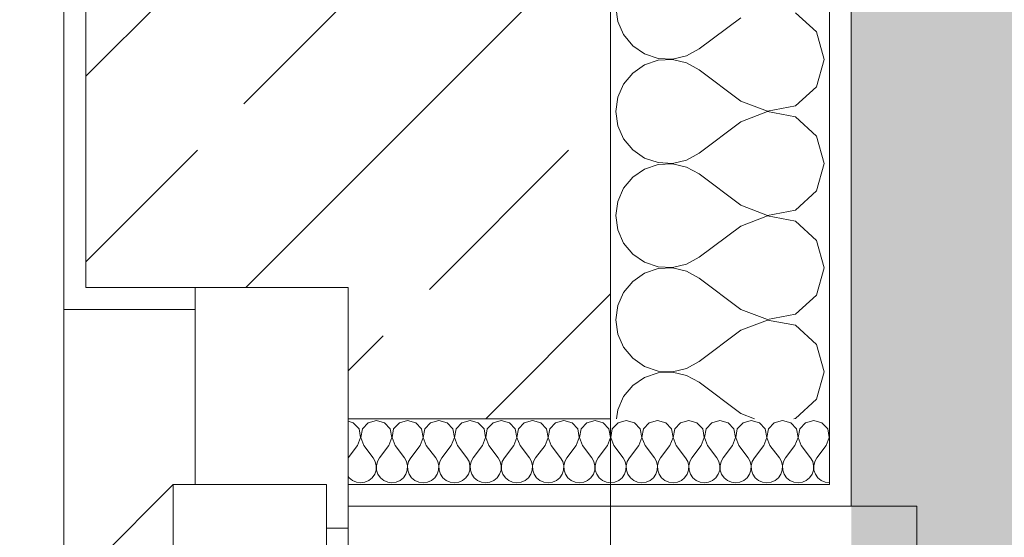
# Model space of a CAD drawing. Header units: metres. Extents: x -4 to 100, y -11 to 17.
# Tile 583 of 656: x 54.84 to 55.29, y -1.004 to -0.768. Entities that reach past the tile are written whole.
import ezdxf

# ---------------------------------------------------------------- set-up
doc = ezdxf.new("R2010")
doc.units = ezdxf.units.M
doc.header["$MEASUREMENT"] = 0
doc.linetypes.add('Strichlinie eng', pattern=[0.115, 0.075, -0.04])
doc.linetypes.add('Wipeout_Contour', pattern=[1, 0, -1])
for name, color, linetype in [('152 - Bemaßung_ Beschriftung.Ausbau', 7, 'Continuous'), ('302 - Elemente.Schraffur', 7, 'Continuous'), ('603 - Struktur.Bodenplatte_ Decke Roh', 7, 'Continuous'), ('605 - Struktur.Wand Innen', 7, 'Continuous')]:
    doc.layers.add(name, color=color, linetype=linetype)
doc.styles.add('ERSTELLTER_STIL_2', font='txt')
doc.dimstyles.new('ERSTELLTER_STIL__5', dxfattribs={"dimtxt": 0.1, "dimasz": 0.0532, "dimexe": 0.18, "dimexo": 0.0625, "dimgap": 0, "dimtad": 1, "dimtih": 1, "dimtoh": 1, "dimzin": 0, "dimdsep": 46, "dimtxsty": 'ERSTELLTER_STIL_2', "dimblk": 'ARROWHEAD_2', "dimblk1": 'ARROWHEAD_2', "dimblk2": 'ARROWHEAD_2', "dimcen": 0.09, "dimse1": 1, "dimse2": 1, "dimclrd": 7, "dimclre": 7, "dimclrt": 7, "dimazin": 0, "dimtfac": 1, "dimtdec": 4, "dimtmove": 0, "dimatfit": 3, "dimfxl": 1, "dimtolj": 1, "dimtzin": 0, "dimarcsym": 0})
doc.dimstyles.new('ERSTELLTER_STIL__6', dxfattribs={"dimtxt": 0.1, "dimasz": 0.0532, "dimexe": 0.18, "dimexo": 0.0625, "dimgap": 0, "dimtad": 1, "dimtih": 1, "dimtoh": 1, "dimzin": 0, "dimdsep": 46, "dimtxsty": 'ERSTELLTER_STIL_2', "dimblk": 'ARROWHEAD_2', "dimblk1": 'ARROWHEAD_2', "dimblk2": 'ARROWHEAD_2', "dimcen": 0.09, "dimse1": 1, "dimse2": 1, "dimclrd": 7, "dimclre": 7, "dimclrt": 7, "dimazin": 0, "dimtfac": 1, "dimtdec": 4, "dimtmove": 2, "dimatfit": 3, "dimfxl": 1, "dimtolj": 1, "dimtzin": 0, "dimarcsym": 0})
pattern_1 = [(0, (0, 0), (0, 0.08660254), [0, -0.05]), (0, (0.025, 0.0433), (0, 0.08660254), [0, -0.05])]
pattern_2 = [(45, (0, 0), (-0.01767767, 0.01767767), [0, -0.025])]

# ---------------------------------------------------------------- blocks, each defined once
blk = doc.blocks.new('*X44')
at = {"layer": '605 - Struktur.Wand Innen', "color": 7, "linetype": 'Continuous', "lineweight": 5}
for p, q in [((55.11237, -0.7619), (55.11328, -0.76841)), ((55.20405, -0.7732), (55.19445, -0.76442)), ((55.11328, -0.76841), (55.11593, -0.77442)), ((55.16951, -0.76667), (55.15047, -0.78095)), ((55.20761, -0.78571), (55.20405, -0.7732)), ((55.11593, -0.77442), (55.12012, -0.77948)), ((55.12012, -0.77948), (55.12553, -0.7832)), ((55.12553, -0.7832), (55.13176, -0.7853)), ((55.14472, -0.78413), (55.15047, -0.78095)), ((55.13176, -0.78613), (55.12553, -0.78823)), ((55.13176, -0.7853), (55.13832, -0.78562)), ((55.13832, -0.78581), (55.13176, -0.78613)), ((55.13832, -0.78562), (55.14472, -0.78413)), ((55.14472, -0.7873), (55.13832, -0.78581)), ((55.15047, -0.79048), (55.14472, -0.7873)), ((55.20405, -0.79823), (55.20761, -0.78571)), ((55.12012, -0.79195), (55.11593, -0.79701)), ((55.12553, -0.78823), (55.12012, -0.79195)), ((55.16951, -0.80476), (55.15047, -0.79048)), ((55.11593, -0.79701), (55.11328, -0.80302)), ((55.19445, -0.80701), (55.20405, -0.79823)), ((55.11328, -0.80302), (55.11237, -0.80952)), ((55.16951, -0.80476), (55.18166, -0.80943)), ((55.11237, -0.80952), (55.11328, -0.81603)), ((55.18166, -0.80962), (55.16951, -0.81429)), ((55.18166, -0.80943), (55.19445, -0.80701)), ((55.19445, -0.81204), (55.18166, -0.80962)), ((55.16951, -0.81429), (55.15047, -0.82857)), ((55.20405, -0.82082), (55.19445, -0.81204)), ((55.11328, -0.81603), (55.11593, -0.82204)), ((55.11593, -0.82204), (55.12012, -0.8271)), ((55.20761, -0.83333), (55.20405, -0.82082)), ((55.12012, -0.8271), (55.12553, -0.83082)), ((55.12553, -0.83082), (55.13176, -0.83292)), ((55.13176, -0.83292), (55.13832, -0.83324)), ((55.13832, -0.83324), (55.14472, -0.83175)), ((55.14472, -0.83175), (55.15047, -0.82857)), ((55.12553, -0.83585), (55.12012, -0.83957)), ((55.13176, -0.83375), (55.12553, -0.83585)), ((55.13832, -0.83343), (55.13176, -0.83375)), ((55.14472, -0.83492), (55.13832, -0.83343)), ((55.15047, -0.8381), (55.14472, -0.83492)), ((55.20405, -0.84585), (55.20761, -0.83333)), ((55.12012, -0.83957), (55.11593, -0.84463)), ((55.16951, -0.85238), (55.15047, -0.8381)), ((55.11593, -0.84463), (55.11328, -0.85064)), ((55.19445, -0.85463), (55.20405, -0.84585)), ((55.11328, -0.85064), (55.11237, -0.85714)), ((55.16951, -0.85238), (55.18166, -0.85705)), ((55.18166, -0.85705), (55.19445, -0.85463)), ((55.11237, -0.85714), (55.11328, -0.86365)), ((55.18166, -0.85724), (55.16951, -0.8619)), ((55.19445, -0.85966), (55.18166, -0.85724)), ((55.20405, -0.86843), (55.19445, -0.85966)), ((55.11328, -0.86365), (55.11593, -0.86966)), ((55.16951, -0.8619), (55.15047, -0.87619)), ((55.20761, -0.88095), (55.20405, -0.86843)), ((55.11593, -0.86966), (55.12012, -0.87472)), ((55.12012, -0.87472), (55.12553, -0.87844)), ((55.14472, -0.87937), (55.15047, -0.87619)), ((55.12553, -0.87844), (55.13176, -0.88054)), ((55.13176, -0.88137), (55.12553, -0.88347)), ((55.13176, -0.88054), (55.13832, -0.88086)), ((55.13832, -0.88105), (55.13176, -0.88137)), ((55.13832, -0.88086), (55.14472, -0.87937)), ((55.14472, -0.88254), (55.13832, -0.88105)), ((55.20405, -0.89347), (55.20761, -0.88095)), ((55.12553, -0.88347), (55.12012, -0.88719)), ((55.15047, -0.88571), (55.14472, -0.88254)), ((55.16951, -0.9), (55.15047, -0.88571)), ((55.12012, -0.88719), (55.11593, -0.89224)), ((55.11593, -0.89224), (55.11328, -0.89826)), ((55.19445, -0.90225), (55.20405, -0.89347)), ((55.11328, -0.89826), (55.11237, -0.90476)), ((55.16951, -0.9), (55.18166, -0.90467)), ((55.11237, -0.90476), (55.11328, -0.91127)), ((55.18166, -0.90486), (55.16951, -0.90952)), ((55.18166, -0.90467), (55.19445, -0.90225)), ((55.19445, -0.90728), (55.18166, -0.90486)), ((55.20405, -0.91605), (55.19445, -0.90728)), ((55.11328, -0.91127), (55.11593, -0.91728)), ((55.16951, -0.90952), (55.15047, -0.92381)), ((55.11593, -0.91728), (55.12012, -0.92234)), ((55.20761, -0.92857), (55.20405, -0.91605)), ((55.12012, -0.92234), (55.12553, -0.92606)), ((55.12553, -0.92606), (55.13176, -0.92816)), ((55.13832, -0.92848), (55.14472, -0.92699)), ((55.14472, -0.92699), (55.15047, -0.92381)), ((55.12553, -0.93109), (55.12012, -0.93481)), ((55.13176, -0.92899), (55.12553, -0.93109)), ((55.13176, -0.92816), (55.13832, -0.92848)), ((55.13832, -0.92867), (55.13176, -0.92899)), ((55.14472, -0.93015), (55.13832, -0.92867)), ((55.15047, -0.93333), (55.14472, -0.93015)), ((55.20405, -0.94109), (55.20761, -0.92857)), ((55.12012, -0.93481), (55.11593, -0.93986)), ((55.16951, -0.94762), (55.15047, -0.93333)), ((55.11593, -0.93986), (55.11328, -0.94587)), ((55.19445, -0.94987), (55.20405, -0.94109)), ((55.11328, -0.94587), (55.1127, -0.95)), ((55.16951, -0.94762), (55.17571, -0.95)), ((55.19374, -0.95), (55.19445, -0.94987))]:
    blk.add_line(p, q, dxfattribs=at)
blk = doc.blocks.new('*X47')
at = {"layer": '605 - Struktur.Wand Innen', "color": 7, "linetype": 'Continuous', "lineweight": 5}
for p, q in [((54.99232, -0.95178), (54.98999, -0.95112)), ((54.99495, -0.95466), (54.99232, -0.95178)), ((54.99909, -0.95178), (54.99646, -0.95466)), ((55.00285, -0.95071), (54.99909, -0.95178)), ((55.0066, -0.95178), (55.00285, -0.95071)), ((55.00923, -0.95466), (55.0066, -0.95178)), ((55.01338, -0.95178), (55.01074, -0.95466)), ((55.01713, -0.95071), (55.01338, -0.95178)), ((55.02089, -0.95178), (55.01713, -0.95071)), ((55.02352, -0.95466), (55.02089, -0.95178)), ((55.02766, -0.95178), (55.02503, -0.95466)), ((55.03142, -0.95071), (55.02766, -0.95178)), ((55.03517, -0.95178), (55.03142, -0.95071)), ((55.03781, -0.95466), (55.03517, -0.95178)), ((55.04195, -0.95178), (55.03931, -0.95466)), ((55.0457, -0.95071), (55.04195, -0.95178)), ((55.04946, -0.95178), (55.0457, -0.95071)), ((55.05209, -0.95466), (55.04946, -0.95178)), ((55.05623, -0.95178), (55.0536, -0.95466)), ((55.05999, -0.95071), (55.05623, -0.95178)), ((55.06374, -0.95178), (55.05999, -0.95071)), ((55.06638, -0.95466), (55.06374, -0.95178)), ((55.07052, -0.95178), (55.06789, -0.95466)), ((55.07427, -0.95071), (55.07052, -0.95178)), ((55.07803, -0.95178), (55.07427, -0.95071)), ((55.08066, -0.95466), (55.07803, -0.95178)), ((55.08481, -0.95178), (55.08217, -0.95466)), ((55.08856, -0.95071), (55.08481, -0.95178)), ((55.09232, -0.95178), (55.08856, -0.95071)), ((55.09495, -0.95466), (55.09232, -0.95178)), ((55.09909, -0.95178), (55.09646, -0.95466)), ((55.10285, -0.95071), (55.09909, -0.95178)), ((55.1066, -0.95178), (55.10285, -0.95071)), ((55.10923, -0.95466), (55.1066, -0.95178)), ((55.11338, -0.95178), (55.11074, -0.95466)), ((55.11713, -0.95071), (55.11338, -0.95178)), ((55.12089, -0.95178), (55.11713, -0.95071)), ((55.12352, -0.95466), (55.12089, -0.95178)), ((55.12766, -0.95178), (55.12503, -0.95466)), ((55.13142, -0.95071), (55.12766, -0.95178)), ((55.13517, -0.95178), (55.13142, -0.95071)), ((55.13781, -0.95466), (55.13517, -0.95178)), ((55.14195, -0.95178), (55.13931, -0.95466)), ((55.1457, -0.95071), (55.14195, -0.95178)), ((55.14946, -0.95178), (55.1457, -0.95071)), ((55.15209, -0.95466), (55.14946, -0.95178)), ((55.15623, -0.95178), (55.1536, -0.95466)), ((55.15999, -0.95071), (55.15623, -0.95178)), ((55.16374, -0.95178), (55.15999, -0.95071)), ((55.16638, -0.95466), (55.16374, -0.95178)), ((55.17052, -0.95178), (55.16789, -0.95466)), ((55.17427, -0.95071), (55.17052, -0.95178)), ((55.17803, -0.95178), (55.17427, -0.95071)), ((55.18066, -0.95466), (55.17803, -0.95178)), ((55.18481, -0.95178), (55.18217, -0.95466)), ((55.18856, -0.95071), (55.18481, -0.95178)), ((55.19232, -0.95178), (55.18856, -0.95071)), ((55.19495, -0.95466), (55.19232, -0.95178)), ((55.19909, -0.95178), (55.19646, -0.95466)), ((55.20285, -0.95071), (55.19909, -0.95178)), ((55.2066, -0.95178), (55.20285, -0.95071)), ((55.20923, -0.95466), (55.2066, -0.95178)), ((54.99427, -0.96214), (54.99567, -0.9585)), ((54.99567, -0.9585), (54.99495, -0.95466)), ((54.99646, -0.95466), (54.99573, -0.9585)), ((54.99573, -0.9585), (54.99713, -0.96214)), ((55.00856, -0.96214), (55.00996, -0.9585)), ((55.00996, -0.9585), (55.00923, -0.95466)), ((55.01074, -0.95466), (55.01002, -0.9585)), ((55.01002, -0.9585), (55.01142, -0.96214)), ((55.02285, -0.96214), (55.02425, -0.9585)), ((55.02425, -0.9585), (55.02352, -0.95466)), ((55.02503, -0.95466), (55.0243, -0.9585)), ((55.0243, -0.9585), (55.0257, -0.96214)), ((55.03713, -0.96214), (55.03853, -0.9585)), ((55.03853, -0.9585), (55.03781, -0.95466)), ((55.03931, -0.95466), (55.03859, -0.9585)), ((55.03859, -0.9585), (55.03999, -0.96214)), ((55.05142, -0.96214), (55.05282, -0.9585)), ((55.05282, -0.9585), (55.05209, -0.95466)), ((55.0536, -0.95466), (55.05288, -0.9585)), ((55.05288, -0.9585), (55.05427, -0.96214)), ((55.0657, -0.96214), (55.0671, -0.9585)), ((55.0671, -0.9585), (55.06638, -0.95466)), ((55.06789, -0.95466), (55.06716, -0.9585)), ((55.06716, -0.9585), (55.06856, -0.96214)), ((55.07999, -0.96214), (55.08139, -0.9585)), ((55.08139, -0.9585), (55.08066, -0.95466)), ((55.08217, -0.95466), (55.08145, -0.9585)), ((55.08145, -0.9585), (55.08285, -0.96214)), ((55.09427, -0.96214), (55.09567, -0.9585)), ((55.09567, -0.9585), (55.09495, -0.95466)), ((55.09646, -0.95466), (55.09573, -0.9585)), ((55.09573, -0.9585), (55.09713, -0.96214)), ((55.10856, -0.96214), (55.10996, -0.9585)), ((55.10996, -0.9585), (55.10923, -0.95466)), ((55.11074, -0.95466), (55.11002, -0.9585)), ((55.11002, -0.9585), (55.11142, -0.96214)), ((55.12285, -0.96214), (55.12425, -0.9585)), ((55.12425, -0.9585), (55.12352, -0.95466)), ((55.12503, -0.95466), (55.1243, -0.9585)), ((55.1243, -0.9585), (55.1257, -0.96214)), ((55.13713, -0.96214), (55.13853, -0.9585)), ((55.13853, -0.9585), (55.13781, -0.95466)), ((55.13931, -0.95466), (55.13859, -0.9585)), ((55.13859, -0.9585), (55.13999, -0.96214)), ((55.15142, -0.96214), (55.15282, -0.9585)), ((55.15282, -0.9585), (55.15209, -0.95466)), ((55.1536, -0.95466), (55.15288, -0.9585)), ((55.15288, -0.9585), (55.15427, -0.96214)), ((55.1657, -0.96214), (55.1671, -0.9585)), ((55.1671, -0.9585), (55.16638, -0.95466)), ((55.16789, -0.95466), (55.16716, -0.9585)), ((55.16716, -0.9585), (55.16856, -0.96214)), ((55.17999, -0.96214), (55.18139, -0.9585)), ((55.18139, -0.9585), (55.18066, -0.95466)), ((55.18217, -0.95466), (55.18145, -0.9585)), ((55.18145, -0.9585), (55.18285, -0.96214)), ((55.19427, -0.96214), (55.19567, -0.9585)), ((55.19567, -0.9585), (55.19495, -0.95466)), ((55.19646, -0.95466), (55.19573, -0.9585)), ((55.19573, -0.9585), (55.19713, -0.96214)), ((55.20856, -0.96214), (55.20996, -0.9585)), ((55.20996, -0.9585), (55.20923, -0.95466)), ((54.99427, -0.96214), (54.98999, -0.96786)), ((54.99713, -0.96214), (55.00142, -0.96786)), ((55.00856, -0.96214), (55.00427, -0.96786)), ((55.01142, -0.96214), (55.0157, -0.96786)), ((55.02285, -0.96214), (55.01856, -0.96786)), ((55.0257, -0.96214), (55.02999, -0.96786)), ((55.03713, -0.96214), (55.03285, -0.96786)), ((55.03999, -0.96214), (55.04427, -0.96786)), ((55.05142, -0.96214), (55.04713, -0.96786)), ((55.05427, -0.96214), (55.05856, -0.96786)), ((55.0657, -0.96214), (55.06142, -0.96786)), ((55.06856, -0.96214), (55.07285, -0.96786)), ((55.07999, -0.96214), (55.0757, -0.96786)), ((55.08285, -0.96214), (55.08713, -0.96786)), ((55.09427, -0.96214), (55.08999, -0.96786)), ((55.09713, -0.96214), (55.10142, -0.96786)), ((55.10856, -0.96214), (55.10427, -0.96786)), ((55.11142, -0.96214), (55.1157, -0.96786)), ((55.12285, -0.96214), (55.11856, -0.96786)), ((55.1257, -0.96214), (55.12999, -0.96786)), ((55.13713, -0.96214), (55.13285, -0.96786)), ((55.13999, -0.96214), (55.14427, -0.96786)), ((55.15142, -0.96214), (55.14713, -0.96786)), ((55.15427, -0.96214), (55.15856, -0.96786)), ((55.1657, -0.96214), (55.16142, -0.96786)), ((55.16856, -0.96214), (55.17285, -0.96786)), ((55.17999, -0.96214), (55.1757, -0.96786)), ((55.18285, -0.96214), (55.18713, -0.96786)), ((55.19427, -0.96214), (55.18999, -0.96786)), ((55.19713, -0.96214), (55.20142, -0.96786)), ((55.20856, -0.96214), (55.20427, -0.96786)), ((55.00237, -0.96958), (55.00142, -0.96786)), ((55.00427, -0.96786), (55.00332, -0.96958)), ((55.01666, -0.96958), (55.0157, -0.96786)), ((55.01856, -0.96786), (55.01761, -0.96958)), ((55.03094, -0.96958), (55.02999, -0.96786)), ((55.03285, -0.96786), (55.03189, -0.96958)), ((55.04523, -0.96958), (55.04427, -0.96786)), ((55.04713, -0.96786), (55.04618, -0.96958)), ((55.05951, -0.96958), (55.05856, -0.96786)), ((55.06142, -0.96786), (55.06046, -0.96958)), ((55.0738, -0.96958), (55.07285, -0.96786)), ((55.0757, -0.96786), (55.07475, -0.96958)), ((55.08809, -0.96958), (55.08713, -0.96786)), ((55.08999, -0.96786), (55.08904, -0.96958)), ((55.10237, -0.96958), (55.10142, -0.96786)), ((55.10427, -0.96786), (55.10332, -0.96958)), ((55.11666, -0.96958), (55.1157, -0.96786)), ((55.11856, -0.96786), (55.11761, -0.96958)), ((55.13094, -0.96958), (55.12999, -0.96786)), ((55.13285, -0.96786), (55.13189, -0.96958)), ((55.14523, -0.96958), (55.14427, -0.96786)), ((55.14713, -0.96786), (55.14618, -0.96958)), ((55.15951, -0.96958), (55.15856, -0.96786)), ((55.16142, -0.96786), (55.16046, -0.96958)), ((55.1738, -0.96958), (55.17285, -0.96786)), ((55.1757, -0.96786), (55.17475, -0.96958)), ((55.18809, -0.96958), (55.18713, -0.96786)), ((55.18999, -0.96786), (55.18904, -0.96958)), ((55.20237, -0.96958), (55.20142, -0.96786)), ((55.20427, -0.96786), (55.20332, -0.96958)), ((55.00282, -0.9715), (55.00237, -0.96958)), ((55.00272, -0.97347), (55.00282, -0.9715)), ((55.00332, -0.96958), (55.00288, -0.9715)), ((55.00288, -0.9715), (55.00297, -0.97347)), ((55.0171, -0.9715), (55.01666, -0.96958)), ((55.01701, -0.97347), (55.0171, -0.9715)), ((55.01761, -0.96958), (55.01716, -0.9715)), ((55.01716, -0.9715), (55.01726, -0.97347)), ((55.03139, -0.9715), (55.03094, -0.96958)), ((55.03129, -0.97347), (55.03139, -0.9715)), ((55.03189, -0.96958), (55.03145, -0.9715)), ((55.03145, -0.9715), (55.03154, -0.97347)), ((55.04567, -0.9715), (55.04523, -0.96958)), ((55.04558, -0.97347), (55.04567, -0.9715)), ((55.04618, -0.96958), (55.04573, -0.9715)), ((55.04573, -0.9715), (55.04583, -0.97347)), ((55.05996, -0.9715), (55.05951, -0.96958)), ((55.05986, -0.97347), (55.05996, -0.9715)), ((55.06046, -0.96958), (55.06002, -0.9715)), ((55.06002, -0.9715), (55.06011, -0.97347)), ((55.07425, -0.9715), (55.0738, -0.96958)), ((55.07415, -0.97347), (55.07425, -0.9715)), ((55.07475, -0.96958), (55.0743, -0.9715)), ((55.0743, -0.9715), (55.0744, -0.97347)), ((55.08853, -0.9715), (55.08809, -0.96958)), ((55.08844, -0.97347), (55.08853, -0.9715)), ((55.08904, -0.96958), (55.08859, -0.9715)), ((55.08859, -0.9715), (55.08868, -0.97347)), ((55.10282, -0.9715), (55.10237, -0.96958)), ((55.10272, -0.97347), (55.10282, -0.9715)), ((55.10332, -0.96958), (55.10288, -0.9715)), ((55.10288, -0.9715), (55.10297, -0.97347)), ((55.1171, -0.9715), (55.11666, -0.96958)), ((55.11701, -0.97347), (55.1171, -0.9715)), ((55.11761, -0.96958), (55.11716, -0.9715)), ((55.11716, -0.9715), (55.11726, -0.97347)), ((55.13139, -0.9715), (55.13094, -0.96958)), ((55.13129, -0.97347), (55.13139, -0.9715)), ((55.13189, -0.96958), (55.13145, -0.9715)), ((55.13145, -0.9715), (55.13154, -0.97347)), ((55.14567, -0.9715), (55.14523, -0.96958)), ((55.14558, -0.97347), (55.14567, -0.9715)), ((55.14618, -0.96958), (55.14573, -0.9715)), ((55.14573, -0.9715), (55.14583, -0.97347)), ((55.15996, -0.9715), (55.15951, -0.96958)), ((55.15986, -0.97347), (55.15996, -0.9715)), ((55.16046, -0.96958), (55.16002, -0.9715)), ((55.16002, -0.9715), (55.16011, -0.97347)), ((55.17425, -0.9715), (55.1738, -0.96958)), ((55.17415, -0.97347), (55.17425, -0.9715)), ((55.17475, -0.96958), (55.1743, -0.9715)), ((55.1743, -0.9715), (55.1744, -0.97347)), ((55.18853, -0.9715), (55.18809, -0.96958)), ((55.18844, -0.97347), (55.18853, -0.9715)), ((55.18904, -0.96958), (55.18859, -0.9715)), ((55.18859, -0.9715), (55.18868, -0.97347)), ((55.20282, -0.9715), (55.20237, -0.96958)), ((55.20272, -0.97347), (55.20282, -0.9715)), ((55.20332, -0.96958), (55.20288, -0.9715)), ((55.20288, -0.9715), (55.20297, -0.97347)), ((54.98999, -0.97632), (54.99043, -0.97696)), ((54.99043, -0.97696), (54.99195, -0.97822)), ((54.99946, -0.97822), (55.00098, -0.97696)), ((55.00098, -0.97696), (55.00209, -0.97534)), ((55.00209, -0.97534), (55.00272, -0.97347)), ((55.00297, -0.97347), (55.0036, -0.97534)), ((55.0036, -0.97534), (55.00472, -0.97696)), ((55.00472, -0.97696), (55.00623, -0.97822)), ((55.01374, -0.97822), (55.01526, -0.97696)), ((55.01526, -0.97696), (55.01638, -0.97534)), ((55.01638, -0.97534), (55.01701, -0.97347)), ((55.01726, -0.97347), (55.01789, -0.97534)), ((55.01789, -0.97534), (55.019, -0.97696)), ((55.019, -0.97696), (55.02052, -0.97822)), ((55.02803, -0.97822), (55.02955, -0.97696)), ((55.02955, -0.97696), (55.03066, -0.97534)), ((55.03066, -0.97534), (55.03129, -0.97347)), ((55.03154, -0.97347), (55.03217, -0.97534)), ((55.03217, -0.97534), (55.03329, -0.97696)), ((55.03329, -0.97696), (55.03481, -0.97822)), ((55.04232, -0.97822), (55.04383, -0.97696)), ((55.04383, -0.97696), (55.04495, -0.97534)), ((55.04495, -0.97534), (55.04558, -0.97347)), ((55.04583, -0.97347), (55.04646, -0.97534)), ((55.04646, -0.97534), (55.04757, -0.97696)), ((55.04757, -0.97696), (55.04909, -0.97822)), ((55.0566, -0.97822), (55.05812, -0.97696)), ((55.05812, -0.97696), (55.05923, -0.97534)), ((55.05923, -0.97534), (55.05986, -0.97347)), ((55.06011, -0.97347), (55.06074, -0.97534)), ((55.06074, -0.97534), (55.06186, -0.97696)), ((55.06186, -0.97696), (55.06338, -0.97822)), ((55.07089, -0.97822), (55.0724, -0.97696)), ((55.0724, -0.97696), (55.07352, -0.97534)), ((55.07352, -0.97534), (55.07415, -0.97347)), ((55.0744, -0.97347), (55.07503, -0.97534)), ((55.07503, -0.97534), (55.07614, -0.97696)), ((55.07614, -0.97696), (55.07766, -0.97822)), ((55.08517, -0.97822), (55.08669, -0.97696)), ((55.08669, -0.97696), (55.08781, -0.97534)), ((55.08781, -0.97534), (55.08844, -0.97347)), ((55.08868, -0.97347), (55.08931, -0.97534)), ((55.08931, -0.97534), (55.09043, -0.97696)), ((55.09043, -0.97696), (55.09195, -0.97822)), ((55.09946, -0.97822), (55.10098, -0.97696)), ((55.10098, -0.97696), (55.10209, -0.97534)), ((55.10209, -0.97534), (55.10272, -0.97347)), ((55.10297, -0.97347), (55.1036, -0.97534)), ((55.1036, -0.97534), (55.10472, -0.97696)), ((55.10472, -0.97696), (55.10623, -0.97822)), ((55.11374, -0.97822), (55.11526, -0.97696)), ((55.11526, -0.97696), (55.11638, -0.97534)), ((55.11638, -0.97534), (55.11701, -0.97347)), ((55.11726, -0.97347), (55.11789, -0.97534)), ((55.11789, -0.97534), (55.119, -0.97696)), ((55.119, -0.97696), (55.12052, -0.97822)), ((55.12803, -0.97822), (55.12955, -0.97696)), ((55.12955, -0.97696), (55.13066, -0.97534)), ((55.13066, -0.97534), (55.13129, -0.97347)), ((55.13154, -0.97347), (55.13217, -0.97534)), ((55.13217, -0.97534), (55.13329, -0.97696)), ((55.13329, -0.97696), (55.13481, -0.97822)), ((55.14232, -0.97822), (55.14383, -0.97696)), ((55.14383, -0.97696), (55.14495, -0.97534)), ((55.14495, -0.97534), (55.14558, -0.97347)), ((55.14583, -0.97347), (55.14646, -0.97534)), ((55.14646, -0.97534), (55.14757, -0.97696)), ((55.14757, -0.97696), (55.14909, -0.97822)), ((55.1566, -0.97822), (55.15812, -0.97696)), ((55.15812, -0.97696), (55.15923, -0.97534)), ((55.15923, -0.97534), (55.15986, -0.97347)), ((55.16011, -0.97347), (55.16074, -0.97534)), ((55.16074, -0.97534), (55.16186, -0.97696)), ((55.16186, -0.97696), (55.16338, -0.97822)), ((55.17089, -0.97822), (55.1724, -0.97696)), ((55.1724, -0.97696), (55.17352, -0.97534)), ((55.17352, -0.97534), (55.17415, -0.97347)), ((55.1744, -0.97347), (55.17503, -0.97534)), ((55.17503, -0.97534), (55.17614, -0.97696)), ((55.17614, -0.97696), (55.17766, -0.97822)), ((55.18517, -0.97822), (55.18669, -0.97696)), ((55.18669, -0.97696), (55.18781, -0.97534)), ((55.18781, -0.97534), (55.18844, -0.97347)), ((55.18868, -0.97347), (55.18931, -0.97534)), ((55.18931, -0.97534), (55.19043, -0.97696)), ((55.19043, -0.97696), (55.19195, -0.97822)), ((55.19946, -0.97822), (55.20098, -0.97696)), ((55.20098, -0.97696), (55.20209, -0.97534)), ((55.20209, -0.97534), (55.20272, -0.97347)), ((55.20297, -0.97347), (55.2036, -0.97534)), ((55.2036, -0.97534), (55.20472, -0.97696)), ((55.20472, -0.97696), (55.20623, -0.97822)), ((54.99195, -0.97822), (54.99375, -0.97901)), ((54.99375, -0.97901), (54.9957, -0.97929)), ((54.9957, -0.97929), (54.99766, -0.97901)), ((54.99766, -0.97901), (54.99946, -0.97822)), ((55.00623, -0.97822), (55.00804, -0.97901)), ((55.00804, -0.97901), (55.00999, -0.97929)), ((55.00999, -0.97929), (55.01194, -0.97901)), ((55.01194, -0.97901), (55.01374, -0.97822)), ((55.02052, -0.97822), (55.02232, -0.97901)), ((55.02232, -0.97901), (55.02427, -0.97929)), ((55.02427, -0.97929), (55.02623, -0.97901)), ((55.02623, -0.97901), (55.02803, -0.97822)), ((55.03481, -0.97822), (55.03661, -0.97901)), ((55.03661, -0.97901), (55.03856, -0.97929)), ((55.03856, -0.97929), (55.04051, -0.97901)), ((55.04051, -0.97901), (55.04232, -0.97822)), ((55.04909, -0.97822), (55.05089, -0.97901)), ((55.05089, -0.97901), (55.05285, -0.97929)), ((55.05285, -0.97929), (55.0548, -0.97901)), ((55.0548, -0.97901), (55.0566, -0.97822)), ((55.06338, -0.97822), (55.06518, -0.97901)), ((55.06518, -0.97901), (55.06713, -0.97929)), ((55.06713, -0.97929), (55.06908, -0.97901)), ((55.06908, -0.97901), (55.07089, -0.97822)), ((55.07766, -0.97822), (55.07947, -0.97901)), ((55.07947, -0.97901), (55.08142, -0.97929)), ((55.08142, -0.97929), (55.08337, -0.97901)), ((55.08337, -0.97901), (55.08517, -0.97822)), ((55.09195, -0.97822), (55.09375, -0.97901)), ((55.09375, -0.97901), (55.0957, -0.97929)), ((55.0957, -0.97929), (55.09766, -0.97901)), ((55.09766, -0.97901), (55.09946, -0.97822)), ((55.10623, -0.97822), (55.10804, -0.97901)), ((55.10804, -0.97901), (55.10999, -0.97929)), ((55.10999, -0.97929), (55.11194, -0.97901)), ((55.11194, -0.97901), (55.11374, -0.97822)), ((55.12052, -0.97822), (55.12232, -0.97901)), ((55.12232, -0.97901), (55.12427, -0.97929)), ((55.12427, -0.97929), (55.12623, -0.97901)), ((55.12623, -0.97901), (55.12803, -0.97822)), ((55.13481, -0.97822), (55.13661, -0.97901)), ((55.13661, -0.97901), (55.13856, -0.97929)), ((55.13856, -0.97929), (55.14051, -0.97901)), ((55.14051, -0.97901), (55.14232, -0.97822)), ((55.14909, -0.97822), (55.15089, -0.97901)), ((55.15089, -0.97901), (55.15285, -0.97929)), ((55.15285, -0.97929), (55.1548, -0.97901)), ((55.1548, -0.97901), (55.1566, -0.97822)), ((55.16338, -0.97822), (55.16518, -0.97901)), ((55.16518, -0.97901), (55.16713, -0.97929)), ((55.16713, -0.97929), (55.16908, -0.97901)), ((55.16908, -0.97901), (55.17089, -0.97822)), ((55.17766, -0.97822), (55.17947, -0.97901)), ((55.17947, -0.97901), (55.18142, -0.97929)), ((55.18142, -0.97929), (55.18337, -0.97901)), ((55.18337, -0.97901), (55.18517, -0.97822)), ((55.19195, -0.97822), (55.19375, -0.97901)), ((55.19375, -0.97901), (55.1957, -0.97929)), ((55.1957, -0.97929), (55.19766, -0.97901)), ((55.19766, -0.97901), (55.19946, -0.97822)), ((55.20623, -0.97822), (55.20804, -0.97901)), ((55.20804, -0.97901), (55.20999, -0.97929))]:
    blk.add_line(p, q, dxfattribs=at)
blk = doc.blocks.new('*D468')
at = {"layer": '152 - Bemaßung_ Beschriftung.Ausbau', "color": 7, "linetype": 'Continuous', "lineweight": 5}
for p, q in [((53.12249, -4.1125), (53.12249, -4.0075)), ((43.76021, -4.025), (43.71979, -4.095)), ((53.1427, -4.025), (53.10228, -4.095)), ((43.74, -4.06), (53.12249, -4.06)), ((53.12249, -4.06), (55.15, -4.06))]:
    blk.add_line(p, q, dxfattribs=at)
at = {"layer": '152 - Bemaßung_ Beschriftung.Ausbau', "color": 7, "lineweight": 5, "insert": (48.24813, -4.05941), "char_height": 0.1, "attachment_point": 7, "style": 'ERSTELLTER_STIL_2'}
blk.add_mtext('\\A1;{\\pql;\\fArial|b0|i0|c0|p38;9,38\\fArial|b0|i0|c0|p38;\\A1{\\H.66x;\\S25^  ;}}', dxfattribs=at)
blk = doc.blocks.new('ARROWHEAD_2')
at = {"color": 0, "linetype": 'Continuous', "lineweight": 0}
for p, q in [((-0.3781, -0.655), (0.3781, 0.655)), ((0, 0), (-1, 0))]:
    blk.add_line(p, q, dxfattribs=at)
blk = doc.blocks.new('*D469')
at = {"layer": '152 - Bemaßung_ Beschriftung.Ausbau', "color": 7, "linetype": 'Continuous', "lineweight": 5}
for p, q in [((53.1427, -4.025), (53.10228, -4.095)), ((53.12249, -4.06), (55.15, -4.06))]:
    blk.add_line(p, q, dxfattribs=at)
blk = doc.blocks.new('*D470')
at = {"layer": '152 - Bemaßung_ Beschriftung.Ausbau', "color": 7, "linetype": 'Continuous', "lineweight": 5}
for p, q in [((55.15, -4.1125), (55.15, -4.0075)), ((53.1427, -4.025), (53.10228, -4.095)), ((55.17021, -4.025), (55.12979, -4.095)), ((53.12249, -4.06), (55.15, -4.06)), ((55.15, -4.06), (57.55, -4.06))]:
    blk.add_line(p, q, dxfattribs=at)
at = {"layer": '152 - Bemaßung_ Beschriftung.Ausbau', "color": 7, "lineweight": 5, "insert": (53.95313, -4.05941), "char_height": 0.1, "attachment_point": 7, "style": 'ERSTELLTER_STIL_2'}
blk.add_mtext('\\A1;{\\pql;\\fArial|b0|i0|c0|p38;2,02\\fArial|b0|i0|c0|p38;\\A1{\\H.66x;\\S75^  ;}}', dxfattribs=at)
blk = doc.blocks.new('*D471')
at = {"layer": '152 - Bemaßung_ Beschriftung.Ausbau', "color": 7, "linetype": 'Continuous', "lineweight": 5}
for p, q in [((57.55, -4.1125), (57.55, -4.0075)), ((55.17021, -4.025), (55.12979, -4.095)), ((57.57021, -4.025), (57.52979, -4.095)), ((55.15, -4.06), (57.55, -4.06)), ((57.55, -4.06), (58.73, -4.06))]:
    blk.add_line(p, q, dxfattribs=at)
at = {"layer": '152 - Bemaßung_ Beschriftung.Ausbau', "color": 7, "lineweight": 5, "char_height": 0.1, "attachment_point": 7, "style": 'ERSTELLTER_STIL_2'}
for s, insert in [('\\A1;{\\pql;\\fArial|b0|i0|c0|p38;2,40}', (56.21697, -4.04)), ('\\A1;{\\pql;\\fArial|b0|i0|c0|p38;2,01}', (56.21697, -4.18))]:
    blk.add_mtext(s, dxfattribs=dict(at, insert=insert))
blk = doc.blocks.new('*D511')
at = {"layer": '152 - Bemaßung_ Beschriftung.Ausbau', "color": 7, "linetype": 'Continuous', "lineweight": 5}
for p, q in [((54.59999, -4.6125), (54.59999, -4.5075)), ((54.4802, -4.525), (54.43978, -4.595)), ((54.6202, -4.525), (54.57978, -4.595)), ((54.45999, -4.56), (54.59999, -4.56)), ((54.59999, -4.56), (58.06, -4.56))]:
    blk.add_line(p, q, dxfattribs=at)
blk = doc.blocks.new('*D512')
at = {"layer": '152 - Bemaßung_ Beschriftung.Ausbau', "color": 7, "linetype": 'Continuous', "lineweight": 5}
for p, q in [((58.06, -4.6125), (58.06, -4.5075)), ((54.6202, -4.525), (54.57978, -4.595)), ((58.08021, -4.525), (58.03979, -4.595)), ((54.59999, -4.56), (58.06, -4.56)), ((58.06, -4.56), (58.195, -4.56))]:
    blk.add_line(p, q, dxfattribs=at)
at = {"layer": '152 - Bemaßung_ Beschriftung.Ausbau', "color": 7, "lineweight": 5, "char_height": 0.1, "attachment_point": 7, "style": 'ERSTELLTER_STIL_2'}
for s, insert in [('\\A1;{\\pql;\\fArial|b0|i0|c0|p38;13\\fArial|b0|i0|c0|p38;\\A1{\\H.66x;\\S5^  ;}}', (57.83791, -4.54171)), ('\\A1;{\\pql;\\fArial|b0|i0|c0|p38;3,46}', (56.09604, -4.54))]:
    blk.add_mtext(s, dxfattribs=dict(at, insert=insert))
blk = doc.blocks.new('*D553')
at = {"layer": '152 - Bemaßung_ Beschriftung.Ausbau', "color": 7, "linetype": 'Continuous', "lineweight": 5}
for p, q in [((54.67999, -5.1125), (54.67999, -5.0075)), ((54.4002, -5.025), (54.35978, -5.095)), ((54.7002, -5.025), (54.65978, -5.095)), ((54.37999, -5.06), (54.67999, -5.06)), ((54.67999, -5.06), (57.97999, -5.06))]:
    blk.add_line(p, q, dxfattribs=at)
at = {"layer": '152 - Bemaßung_ Beschriftung.Ausbau', "color": 7, "lineweight": 5, "insert": (54.4541, -5.04), "char_height": 0.1, "attachment_point": 7, "style": 'ERSTELLTER_STIL_2'}
blk.add_mtext('\\A1;{\\pql;\\fArial|b0|i0|c0|p38;30}', dxfattribs=at)
blk = doc.blocks.new('*D554')
at = {"layer": '152 - Bemaßung_ Beschriftung.Ausbau', "color": 7, "linetype": 'Continuous', "lineweight": 5}
for p, q in [((57.97999, -5.1125), (57.97999, -5.0075)), ((54.7002, -5.025), (54.65978, -5.095)), ((58.0002, -5.025), (57.95978, -5.095)), ((54.67999, -5.06), (57.97999, -5.06)), ((57.97999, -5.06), (58.27999, -5.06))]:
    blk.add_line(p, q, dxfattribs=at)
at = {"layer": '152 - Bemaßung_ Beschriftung.Ausbau', "color": 7, "lineweight": 5, "insert": (56.19696, -5.04), "char_height": 0.1, "attachment_point": 7, "style": 'ERSTELLTER_STIL_2'}
blk.add_mtext('\\A1;{\\pql;\\fArial|b0|i0|c0|p38;3,30}', dxfattribs=at)
blk = doc.blocks.new('*D562')
at = {"layer": '152 - Bemaßung_ Beschriftung.Ausbau', "color": 7, "linetype": 'Continuous', "lineweight": 5}
for p, q in [((-0.165, -6.1125), (-0.165, -6.0075)), ((62.42503, -6.1125), (62.42503, -6.0075)), ((-0.14479, -6.025), (-0.18521, -6.095)), ((62.40482, -6.095), (62.44523, -6.025)), ((-0.19923, -6.06), (-0.165, -6.06)), ((-0.165, -6.06), (62.42503, -6.06)), ((62.42503, -6.06), (62.45926, -6.06))]:
    blk.add_line(p, q, dxfattribs=at)
at = {"layer": '152 - Bemaßung_ Beschriftung.Ausbau', "color": 7, "lineweight": 5, "insert": (30.95904, -6.04), "char_height": 0.1, "attachment_point": 7, "style": 'ERSTELLTER_STIL_2'}
blk.add_mtext('\\A1;{\\pql;\\fArial|b0|i0|c0|p38;62,59}', dxfattribs=at)
blk = doc.blocks.new('*D751')
at = {"layer": '152 - Bemaßung_ Beschriftung.Ausbau', "color": 7, "linetype": 'Continuous', "lineweight": 5}
for p, q in [((52.285, -5.6125), (52.285, -5.5075)), ((52.12021, -5.525), (52.0798, -5.595)), ((52.30521, -5.525), (52.2648, -5.595)), ((52.1, -5.56), (52.285, -5.56)), ((52.285, -5.56), (54.86999, -5.56))]:
    blk.add_line(p, q, dxfattribs=at)
blk = doc.blocks.new('*D752')
at = {"layer": '152 - Bemaßung_ Beschriftung.Ausbau', "color": 7, "linetype": 'Continuous', "lineweight": 5}
for p, q in [((54.86999, -5.6125), (54.86999, -5.5075)), ((52.30521, -5.525), (52.2648, -5.595)), ((54.8902, -5.525), (54.84978, -5.595)), ((52.285, -5.56), (54.86999, -5.56)), ((54.86999, -5.56), (55.10999, -5.56))]:
    blk.add_line(p, q, dxfattribs=at)
at = {"layer": '152 - Bemaßung_ Beschriftung.Ausbau', "color": 7, "lineweight": 5, "insert": (53.41943, -5.55941), "char_height": 0.1, "attachment_point": 7, "style": 'ERSTELLTER_STIL_2'}
blk.add_mtext('\\A1;{\\pql;\\fArial|b0|i0|c0|p38;2,58\\fArial|b0|i0|c0|p38;\\A1{\\H.66x;\\S5^  ;}}', dxfattribs=at)
blk = doc.blocks.new('*D755')
at = {"layer": '152 - Bemaßung_ Beschriftung.Ausbau', "color": 7, "linetype": 'Continuous', "lineweight": 5}
for p, q in [((62.42503, -5.6125), (62.42503, -5.5075)), ((55.2302, -5.525), (55.18978, -5.595)), ((62.40482, -5.595), (62.44523, -5.525)), ((55.20999, -5.56), (62.42503, -5.56)), ((62.42503, -5.56), (62.45926, -5.56))]:
    blk.add_line(p, q, dxfattribs=at)
at = {"layer": '152 - Bemaßung_ Beschriftung.Ausbau', "color": 7, "lineweight": 5, "char_height": 0.1, "attachment_point": 7, "style": 'ERSTELLTER_STIL_2'}
for s, insert in [('\\A1;{\\pql;\\fArial|b0|i0|c0|p38;7,21\\fArial|b0|i0|c0|p38;\\A1{\\H.66x;\\S5^  ;}}', (58.73532, -5.55941)), ('\\A1;{\\pql;\\fArial|b0|i0|c0|p38;10}', (55.23022, -5.54))]:
    blk.add_mtext(s, dxfattribs=dict(at, insert=insert))
blk = doc.blocks.new('*D764')
at = {"layer": '152 - Bemaßung_ Beschriftung.Ausbau', "color": 7, "linetype": 'Continuous', "lineweight": 5}
for p, q in [((54.82999, -0.76752), (54.82999, -0.66252)), ((54.86999, -0.76752), (54.86999, -0.66252)), ((54.8502, -0.68002), (54.80978, -0.75002)), ((54.8902, -0.68002), (54.84978, -0.75002)), ((54.82999, -0.71502), (54.86999, -0.71502))]:
    blk.add_line(p, q, dxfattribs=at)
blk = doc.blocks.new('*D765')
at = {"layer": '152 - Bemaßung_ Beschriftung.Ausbau', "color": 7, "linetype": 'Continuous', "lineweight": 5}
for p, q in [((54.86999, -0.76752), (54.86999, -0.66252)), ((55.10999, -0.76752), (55.10999, -0.66252)), ((54.8902, -0.68002), (54.84978, -0.75002)), ((55.1302, -0.68002), (55.08978, -0.75002)), ((54.86999, -0.71502), (55.10999, -0.71502))]:
    blk.add_line(p, q, dxfattribs=at)
at = {"color": 254, "linetype": 'Wipeout_Contour', "lineweight": 0, "ltscale": 219.984422}
blk.add_wipeout([(54.89535, -0.71377), (55.08463, -0.71377), (55.08463, -0.57627), (54.89535, -0.57627)], dxfattribs=at).dxf.layer = '152 - Bemaßung_ Beschriftung.Ausbau'
at = {"layer": '152 - Bemaßung_ Beschriftung.Ausbau', "color": 7, "lineweight": 5, "insert": (54.9141, -0.69502), "char_height": 0.1, "attachment_point": 7, "style": 'ERSTELLTER_STIL_2'}
blk.add_mtext('\\A1;{\\pql;\\fArial|b0|i0|c0|p38;24}', dxfattribs=at)

msp = doc.modelspace()

# ---------------------------------------------------------------- hatches: boundary and pattern name
at = {"layer": '302 - Elemente.Schraffur', "linetype": 'Continuous', "lineweight": 0, "true_color": 0x282828}
msp.add_hatch(color=250, dxfattribs=at).paths.add_polyline_path([(55.21999, -3.31), (62.43503, -3.31), (62.43503, -0.155), (55.22001, -0.155)])
at = {"layer": '605 - Struktur.Wand Innen', "linetype": 'Continuous', "lineweight": 0, "true_color": 0x000000}
h = msp.add_hatch(dxfattribs=at)
h.set_pattern_fill('Beton__Stahlbeton_0001', color=18, style=0, pattern_type=2)
h.set_pattern_definition([(45, (0, 0), (-0.08485281, 0.08485281), []), (45, (-0.04243, 0.04243), (-0.08485281, 0.08485281), [0.09, -0.03])])
h.paths.add_polyline_path([(55.10999, 0.00494), (54.86999, 0.00494), (54.86999, -0.89), (54.91999, -0.89), (54.98999, -0.89), (54.98999, -0.95), (55.10999, -0.95)])
h = msp.add_hatch(dxfattribs=at)
h.set_pattern_fill('Verputz_0001', color=18, style=0, pattern_type=2)
h.set_pattern_definition(pattern_1)
h.paths.add_polyline_path([(55.20999, -0.98), (55.21999, -0.98), (55.21999, 0.00494), (55.20999, 0.00494)])
h = msp.add_hatch(dxfattribs=at)
h.set_pattern_fill('Gips_0001', color=18, style=0, pattern_type=2)
h.set_pattern_definition(pattern_2)
h.paths.add_polyline_path([(54.85999, -0.49), (54.85999, -0.89), (54.86999, -0.89), (54.86999, -0.49)])
h = msp.add_hatch(dxfattribs=at)
h.set_pattern_fill('Gips_0001', color=18, style=0, pattern_type=2)
h.set_pattern_definition(pattern_2)
h.paths.add_polyline_path([(54.85999, -0.89), (54.85999, -0.9), (54.91999, -0.9), (54.91999, -0.89)])
h = msp.add_hatch(dxfattribs=at)
h.set_pattern_fill('Verputz_0001', color=18, style=0, pattern_type=2)
h.set_pattern_definition(pattern_1)
h.paths.add_polyline_path([(55.21999, -0.98), (54.98999, -0.98), (54.98999, -0.99), (55.21999, -0.99)])

# ---------------------------------------------------------------- linework, layer by layer
at = {"layer": '603 - Struktur.Bodenplatte_ Decke Roh', "color": 7, "linetype": 'Continuous', "lineweight": 18, "flags": 128}
msp.add_lwpolyline([(43.89, -3.31), (55.10999, -3.31), (55.10999, 0.005)], dxfattribs=at)
at = {"layer": '605 - Struktur.Wand Innen', "color": 7, "linetype": 'Continuous', "lineweight": 18}
for p, q in [((55.10999, -0.95), (55.10999, 0.00494)), ((54.86999, -0.49), (54.86999, -0.89)), ((54.86999, -0.89), (54.91999, -0.89)), ((54.98999, -0.89), (54.91999, -0.89)), ((54.98999, -0.89), (54.91999, -0.89)), ((54.98999, -0.89), (54.91999, -0.89)), ((54.98999, -0.95), (54.98999, -0.89)), ((54.98999, -0.95), (54.98999, -0.89)), ((54.98999, -0.95), (54.98999, -0.89)), ((55.10999, -0.95), (54.98999, -0.95))]:
    msp.add_line(p, q, dxfattribs=at)
at = {"layer": '605 - Struktur.Wand Innen', "color": 7, "linetype": 'Continuous', "lineweight": 13}
for p, q in [((55.20999, -0.95), (55.20999, 0.00494)), ((54.85999, -0.89), (54.85999, -0.9)), ((54.91999, -0.89), (54.91999, -0.9)), ((54.91999, -0.98), (54.91999, -0.89)), ((54.91999, -0.89), (54.91999, -0.9)), ((54.91999, -0.89), (54.91999, -0.9)), ((54.98999, -0.89), (54.98999, -1)), ((54.86999, -0.9), (54.85999, -0.9)), ((54.86999, -0.9), (54.85999, -0.9)), ((54.91999, -0.9), (54.86999, -0.9)), ((54.91999, -0.9), (54.86999, -0.9)), ((54.98999, -0.95), (54.98999, -0.98)), ((54.98999, -0.95), (54.98999, -0.98)), ((54.98999, -0.95), (54.98999, -0.98)), ((55.20999, -0.95), (55.20999, -0.98)), ((54.90999, -1.06), (54.90999, -0.98)), ((54.90999, -0.98), (54.97999, -0.98)), ((54.97999, -0.98), (54.91999, -0.98)), ((54.97999, -1), (54.97999, -0.98)), ((54.97999, -0.98), (54.97999, -1.06)), ((54.98999, -0.98), (54.98999, -0.99)), ((54.98999, -0.98), (55.20999, -0.98)), ((55.20999, -0.98), (54.98999, -0.98)), ((54.98999, -0.98), (54.98999, -0.99)), ((54.98999, -0.98), (54.98999, -0.99)), ((55.21999, -0.98), (55.21999, -0.99)), ((55.10999, -0.99), (54.98999, -0.99)), ((55.10999, -0.99), (54.98999, -0.99)), ((55.20999, -0.99), (55.10999, -0.99)), ((55.20999, -0.99), (55.10999, -0.99)), ((55.21999, -0.99), (55.20999, -0.99)), ((55.21999, -0.99), (55.20999, -0.99)), ((54.98999, -1), (54.97999, -1)), ((54.98999, -1), (54.98999, -1.55))]:
    msp.add_line(p, q, dxfattribs=at)
at = {"layer": '605 - Struktur.Wand Innen', "color": 7, "linetype": 'Continuous', "lineweight": 9}
for p, q in [((54.85999, -3.28), (54.85999, -0.9)), ((54.90999, -0.98), (54.4928, -1.39719)), ((55.24999, -0.99), (55.21999, -0.99)), ((55.24999, -3.19), (55.24999, -0.99))]:
    msp.add_line(p, q, dxfattribs=at)
at = {"layer": '605 - Struktur.Wand Innen', "color": 7, "linetype": 'Strichlinie eng', "lineweight": 9}
for p, q in [((54.85999, -3.28), (54.85999, -0.9)), ((55.21999, -3.19), (55.21999, -0.99))]:
    msp.add_line(p, q, dxfattribs=at)
at = {"layer": '605 - Struktur.Wand Innen', "color": 7, "linetype": 'Continuous', "lineweight": 13, "flags": 128}
for points in [[(55.21999, -0.98), (55.21999, 0.00494)], [(54.85999, -0.49), (54.85999, -0.89)]]:
    msp.add_lwpolyline(points, dxfattribs=at)
at = {"layer": '605 - Struktur.Wand Innen', "color": 7, "linetype": 'Continuous', "lineweight": 9}
msp.add_point((54.85999, -0.9), dxfattribs=at)

# ---------------------------------------------------------------- block references
at = {"layer": '605 - Struktur.Wand Innen', "color": 7, "lineweight": 18}
for name in ['*X44', '*X47']:
    msp.add_blockref(name, (0, 0), dxfattribs=at)

# ---------------------------------------------------------------- dimensions: what is measured, and where the dimension line sits
at = {"layer": '152 - Bemaßung_ Beschriftung.Ausbau', "color": 7, "linetype": 'Continuous', "lineweight": 5}
for base, p1, p2, dimstyle, picture, middle in [((58.06, -4.56), (54.59999, 0.69998), (58.06, 3.25999), 'ERSTELLTER_STIL__5', '*D512', (56.22592, -4.49)), ((54.59999, -4.56), (54.45999, 0.73492), (54.59999, 0.69998), 'ERSTELLTER_STIL__5', '*D511', (54.36422, -4.49)), ((54.67999, -5.06), (54.37999, 0.69998), (54.67999, 0.69998), 'ERSTELLTER_STIL__5', '*D553', (54.53034, -4.99)), ((57.97999, -5.06), (54.67999, 0.69998), (57.97999, 0.69998), 'ERSTELLTER_STIL__5', '*D554', (56.32684, -4.99)), ((53.12249, -4.06), (43.74, -0.145), (53.12249, 0.235), 'ERSTELLTER_STIL__5', '*D468', (48.55119, -3.99)), ((53.1224889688, -4.0599999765), (53.1224889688, 0.235), (53.1224889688, 0.235), 'ERSTELLTER_STIL__5', '*D469', (53.1193424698, -3.9899999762)), ((55.15, -4.06), (53.12249, 0.235), (55.15, 0.125), 'ERSTELLTER_STIL__5', '*D470', (54.25619, -3.99)), ((57.55, -4.06), (55.15, 0.125), (57.55, 0.125), 'ERSTELLTER_STIL__5', '*D471', (56.34685, -3.99)), ((52.2850043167, -5.5599999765), (52.1000043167, -0.0325), (52.2850043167, -0.0325), 'ERSTELLTER_STIL__6', '*D751', (52.3044248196, -5.5004999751)), ((54.86999, -5.56), (52.285, -0.0325), (54.86999, -3.31), 'ERSTELLTER_STIL__5', '*D752', (53.68437, -5.49)), ((62.42503, -6.06), (-0.165, -0.145), (62.42503, -0.145), 'ERSTELLTER_STIL__5', '*D562', (31.12704, -5.99)), ((62.42503, -5.56), (55.20999, -3.31), (62.42503, -0.145), 'ERSTELLTER_STIL__5', '*D755', (59.00026, -5.49))]:
    dim = msp.add_linear_dim(base=base, p1=p1, p2=p2, angle=0, dimstyle=dimstyle, dxfattribs=at)
    dim.commit()
    dim.dimension.update_dxf_attribs({"geometry": picture, "text_midpoint": middle, "dimtype": 160})
dim = msp.add_linear_dim(base=(54.86999, -0.71502), p1=(54.82999, -0.37), p2=(54.86999, -1.65253), dimstyle='ERSTELLTER_STIL__5', dxfattribs=at)
dim.commit()
dim.dimension.update_dxf_attribs({"geometry": '*D764', "text_midpoint": (54.77199, -0.64502), "dimtype": 160})

# ---------------------------------------------------------------- next in the draw order: dimensions: what is measured, and where the dimension line sits
dim = msp.add_linear_dim(base=(55.10999, -0.71502), p1=(54.86999, -1.65253), p2=(55.10999, 0.00494), dimstyle='ERSTELLTER_STIL__5', dxfattribs=at)
dim.commit()
dim.dimension.update_dxf_attribs({"geometry": '*D765', "text_midpoint": (54.99034, -0.64502), "dimtype": 160})

doc.saveas('drawing.dxf')
